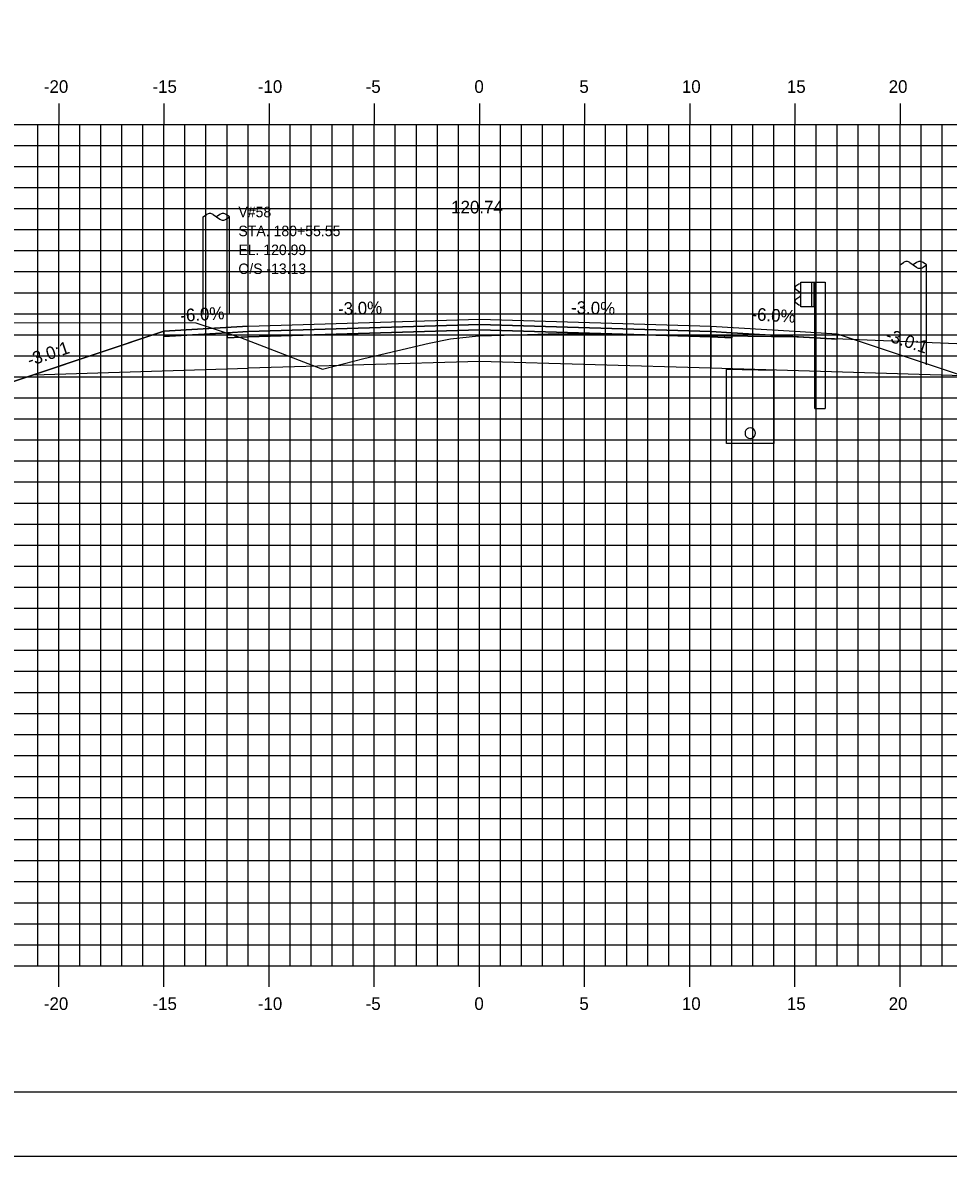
# Model space of a CAD drawing. Extents: x 850598 to 870284, y 366541 to 366651.
# Drawn here: x 859499.4 to 859543.4, y 366541.2 to 366595.1 of the extents above; entities that cross this region are included whole.
import ezdxf

# ---------------------------------------------------------------- set-up
doc = ezdxf.new("R2010")
doc.units = 0
for name, color, linetype in [('ANNOTATION', 7, 'Continuous'), ('BORDER', 7, 'Continuous'), ('D_Drainage_Underdrain', 7, 'Continuous'), ('D_Drainage_Underdrain_06in', 7, 'Continuous'), ('D_Guardrail_Beam_Rt', 7, 'Continuous'), ('D_Roadway_Centerline', 7, 'Continuous'), ('D_Roadway_Centerline_Text', 7, 'Continuous'), ('D_Roadway_Edge_Shoulder', 7, 'Continuous'), ('D_Roadway_Edge_TW', 7, 'Continuous'), ('D_Roadway_Pavement', 7, 'Continuous'), ('D_Roadway_SlopeLines', 7, 'Continuous'), ('D_Roadway_SubGrade', 7, 'Continuous'), ('D_Text_Monospaced', 7, 'Continuous'), ('D_Utilities_Pole_Joint', 7, 'Continuous'), ('H_V ANNOTATION', 7, 'Continuous'), ('MAJOR', 7, 'Continuous'), ('MINOR', 7, 'Continuous'), ('PLOT BOUNDARY', 7, 'Continuous'), ('S_Roadway_Centerline', 7, 'Continuous'), ('S_Utilities_Pole_Joint', 7, 'Continuous')]:
    doc.layers.add(name, color=color, linetype=linetype)

msp = doc.modelspace()

# ---------------------------------------------------------------- linework, layer by layer
at = {"layer": 'BORDER'}
msp.add_line((859476.159, 366544.225), (859636.159, 366544.225), dxfattribs=at)
at = {"layer": 'D_Drainage_Underdrain'}
msp.add_lwpolyline([(859535.159, 366578.549), (859535.159, 366575.048), (859532.909, 366575.048), (859532.909, 366578.594)], close=True, dxfattribs=at)
at = {"layer": 'D_Drainage_Underdrain_06in'}
msp.add_lwpolyline([(859534.034, 366575.798), (859533.956, 366575.786), (859533.887, 366575.751), (859533.831, 366575.695), (859533.796, 366575.626), (859533.784, 366575.548), (859533.796, 366575.471), (859533.831, 366575.401), (859533.887, 366575.346), (859533.956, 366575.311), (859534.034, 366575.298), (859534.111, 366575.311), (859534.181, 366575.346), (859534.236, 366575.401), (859534.272, 366575.471), (859534.284, 366575.548), (859534.272, 366575.626), (859534.236, 366575.695), (859534.181, 366575.751), (859534.111, 366575.786)], close=True, dxfattribs=at)
at = {"layer": 'D_Guardrail_Beam_Rt'}
for p, q in [((859536.34, 366582.63), (859536.196, 366582.53)), ((859536.196, 366582.387), (859536.392, 366582.251)), ((859536.43, 366582.65), (859536.356, 366582.637)), ((859536.43, 366582.724), (859537.117, 366582.724)), ((859536.43, 366581.558), (859536.43, 366582.724)), ((859536.95, 366582.724), (859536.95, 366581.558)), ((859537.055, 366582.724), (859537.055, 366581.558)), ((859537.117, 366582.724), (859537.588, 366582.724)), ((859537.117, 366582.724), (859537.117, 366581.558)), ((859537.588, 366582.724), (859537.588, 366576.724)), ((859536.392, 366582.031), (859536.196, 366581.895)), ((859536.425, 366582.186), (859536.425, 366582.095)), ((859536.196, 366581.752), (859536.34, 366581.652)), ((859536.356, 366581.645), (859536.43, 366581.632)), ((859537.117, 366581.558), (859536.43, 366581.558)), ((859537.096, 366576.724), (859537.096, 366581.558)), ((859537.096, 366576.724), (859537.588, 366576.724))]:
    msp.add_line(p, q, dxfattribs=at)
for centre, major_axis, start_param, end_param in [((859536.246, 366582.458), (-0.0877, 0), 5.323254, 7.243116), ((859536.364, 366582.596), (-0.0417, 0), 4.886922, 5.323254), ((859536.246, 366581.823), (-0.0877, 0), 5.323254, 7.243116), ((859536.346, 366582.186), (0.0789, 0), 0, 0.959931), ((859536.346, 366582.095), (0.0789, 0), 5.323254, 6.283185), ((859536.364, 366581.686), (-0.0417, 0), 0.959931, 1.396263)]:
    msp.add_ellipse(centre, major_axis=major_axis, ratio=0.995501, start_param=start_param, end_param=end_param, dxfattribs=at)
at = {"layer": 'D_Roadway_Centerline'}
msp.add_lwpolyline([(859486.645, 366580.817), (859487.645, 366580.754), (859488.645, 366580.565), (859489.645, 366580.252), (859490.645, 366579.815), (859496.159, 366577.058), (859499.961, 366578.325), (859506.159, 366580.391), (859510.159, 366580.631), (859521.159, 366580.961), (859532.159, 366580.631), (859536.159, 366580.391), (859538.159, 366580.271), (859544.159, 366578.271), (859585.127, 366568.225), (859599.735, 366564.644), (859609.597, 366562.225), (859613.597, 366562.225)], dxfattribs=at)
at = {"layer": 'D_Roadway_Edge_Shoulder'}
for points in [[(859510.159, 366580.631), (859506.159, 366580.391), (859506.159, 366580.141), (859509.159, 366580.321), (859510.159, 366580.381)], [(859532.159, 366580.631), (859536.159, 366580.391), (859536.159, 366580.391), (859538.159, 366580.271), (859538.159, 366580.021), (859533.159, 366580.321), (859532.159, 366580.381)]]:
    msp.add_lwpolyline(points, close=True, dxfattribs=at)
at = {"layer": 'D_Roadway_Edge_TW'}
msp.add_lwpolyline([(859510.159, 366580.381), (859510.159, 366580.631), (859521.159, 366580.961), (859532.159, 366580.631), (859532.159, 366580.381), (859521.159, 366580.711)], close=True, dxfattribs=at)
at = {"layer": 'D_Roadway_Pavement'}
for points in [[(859510.159, 366580.381), (859509.159, 366580.321), (859509.159, 366580.071), (859510.159, 366580.131)], [(859510.159, 366580.131), (859510.159, 366580.381), (859521.159, 366580.711), (859532.159, 366580.381), (859532.159, 366580.131), (859521.159, 366580.461)], [(859532.159, 366580.381), (859533.159, 366580.321), (859533.159, 366580.071), (859532.159, 366580.131)]]:
    msp.add_lwpolyline(points, close=True, dxfattribs=at)
at = {"layer": 'D_Roadway_SlopeLines'}
msp.add_lwpolyline([(859510.159, 366580.631), (859506.159, 366580.391), (859496.159, 366577.058)], dxfattribs=at)
at = {"layer": 'D_Roadway_SubGrade'}
for points in [[(859510.159, 366580.131), (859509.159, 366580.071), (859509.159, 366580.321), (859506.159, 366580.141), (859506.159, 366580.391), (859499.961, 366578.325), (859510.159, 366578.631)], [(859510.159, 366578.631), (859510.159, 366580.131), (859521.159, 366580.461), (859532.159, 366580.131), (859532.159, 366578.631), (859521.159, 366578.961)], [(859532.159, 366580.131), (859533.159, 366580.071), (859533.159, 366580.321), (859538.159, 366580.021), (859538.159, 366580.271), (859544.159, 366578.271), (859532.159, 366578.631)]]:
    msp.add_lwpolyline(points, close=True, dxfattribs=at)
at = {"layer": 'D_Utilities_Pole_Joint'}
for p, q in [((859541.159, 366583.546), (859541.315, 366583.656)), ((859541.159, 366578.788), (859541.159, 366583.546)), ((859541.627, 366583.656), (859541.783, 366583.546)), ((859541.94, 366583.656), (859541.783, 366583.546)), ((859541.783, 366583.546), (859541.94, 366583.435)), ((859542.409, 366583.546), (859542.253, 366583.656)), ((859542.253, 366583.435), (859542.409, 366583.546)), ((859542.409, 366578.788), (859542.409, 366583.546))]:
    msp.add_line(p, q, dxfattribs=at)
for centre, start, end in [((859541.471, 366583.435), 90, 125.2644), ((859541.471, 366583.435), 54.7356, 90), ((859542.096, 366583.435), 90, 125.2644), ((859542.096, 366583.435), 54.7356, 90), ((859542.096, 366583.656), 234.7356, 270), ((859542.096, 366583.656), 270, 305.2644)]:
    msp.add_arc(centre, 0.271, start, end, dxfattribs=at)
at = {"layer": 'MAJOR'}
for p, q in [((859501.159, 366591.227), (859501.159, 366590.225)), ((859501.159, 366591.227), (859501.159, 366590.225)), ((859506.159, 366591.227), (859506.159, 366590.225)), ((859506.159, 366591.227), (859506.159, 366590.225)), ((859511.159, 366591.227), (859511.159, 366590.225)), ((859511.159, 366591.227), (859511.159, 366590.225)), ((859516.159, 366591.227), (859516.159, 366590.225)), ((859516.159, 366591.227), (859516.159, 366590.225)), ((859521.159, 366591.227), (859521.159, 366590.225)), ((859521.159, 366591.227), (859521.159, 366590.225)), ((859526.159, 366591.227), (859526.159, 366590.225)), ((859526.159, 366591.227), (859526.159, 366590.225)), ((859531.159, 366591.227), (859531.159, 366590.225)), ((859531.159, 366591.227), (859531.159, 366590.225)), ((859536.159, 366591.227), (859536.159, 366590.225)), ((859536.159, 366591.227), (859536.159, 366590.225)), ((859541.159, 366591.227), (859541.159, 366590.225)), ((859541.159, 366591.227), (859541.159, 366590.225)), ((859481.159, 366590.225), (859621.159, 366590.225)), ((859481.159, 366590.225), (859621.159, 366590.225)), ((859481.159, 366590.225), (859621.159, 366590.225)), ((859481.159, 366590.225), (859621.159, 366590.225)), ((859501.159, 366550.225), (859501.159, 366590.225)), ((859501.159, 366550.225), (859501.159, 366590.225)), ((859506.159, 366550.225), (859506.159, 366590.225)), ((859506.159, 366550.225), (859506.159, 366590.225)), ((859511.159, 366550.225), (859511.159, 366590.225)), ((859511.159, 366550.225), (859511.159, 366590.225)), ((859516.159, 366550.225), (859516.159, 366590.225)), ((859516.159, 366550.225), (859516.159, 366590.225)), ((859521.159, 366550.225), (859521.159, 366590.225)), ((859521.159, 366550.225), (859521.159, 366590.225)), ((859526.159, 366550.225), (859526.159, 366590.225)), ((859526.159, 366550.225), (859526.159, 366590.225)), ((859531.159, 366550.225), (859531.159, 366590.225)), ((859531.159, 366550.225), (859531.159, 366590.225)), ((859536.159, 366550.225), (859536.159, 366590.225)), ((859536.159, 366550.225), (859536.159, 366590.225)), ((859541.159, 366550.225), (859541.159, 366590.225)), ((859541.159, 366550.225), (859541.159, 366590.225)), ((859481.159, 366585.225), (859621.159, 366585.225)), ((859481.159, 366585.225), (859621.159, 366585.225)), ((859481.159, 366580.225), (859621.159, 366580.225)), ((859481.159, 366580.225), (859621.159, 366580.225)), ((859481.159, 366575.225), (859621.159, 366575.225)), ((859481.159, 366575.225), (859621.159, 366575.225)), ((859481.159, 366570.225), (859621.159, 366570.225)), ((859481.159, 366570.225), (859621.159, 366570.225)), ((859481.159, 366565.225), (859621.159, 366565.225)), ((859481.159, 366565.225), (859621.159, 366565.225)), ((859481.159, 366560.225), (859621.159, 366560.225)), ((859481.159, 366560.225), (859621.159, 366560.225)), ((859481.159, 366555.225), (859621.159, 366555.225)), ((859481.159, 366555.225), (859621.159, 366555.225)), ((859481.159, 366550.225), (859621.159, 366550.225)), ((859481.159, 366550.225), (859621.159, 366550.225)), ((859481.159, 366550.225), (859621.159, 366550.225)), ((859481.159, 366550.225), (859621.159, 366550.225)), ((859501.159, 366549.223), (859501.159, 366550.225)), ((859501.159, 366549.223), (859501.159, 366550.225)), ((859506.159, 366549.223), (859506.159, 366550.225)), ((859506.159, 366549.223), (859506.159, 366550.225)), ((859511.159, 366549.223), (859511.159, 366550.225)), ((859511.159, 366549.223), (859511.159, 366550.225)), ((859516.159, 366549.223), (859516.159, 366550.225)), ((859516.159, 366549.223), (859516.159, 366550.225)), ((859521.159, 366549.223), (859521.159, 366550.225)), ((859521.159, 366549.223), (859521.159, 366550.225)), ((859526.159, 366549.223), (859526.159, 366550.225)), ((859526.159, 366549.223), (859526.159, 366550.225)), ((859531.159, 366549.223), (859531.159, 366550.225)), ((859531.159, 366549.223), (859531.159, 366550.225)), ((859536.159, 366549.223), (859536.159, 366550.225)), ((859536.159, 366549.223), (859536.159, 366550.225)), ((859541.159, 366549.223), (859541.159, 366550.225)), ((859541.159, 366549.223), (859541.159, 366550.225))]:
    msp.add_line(p, q, dxfattribs=at)
at = {"layer": 'MINOR'}
for p, q in [((859500.159, 366550.225), (859500.159, 366590.225)), ((859500.159, 366550.225), (859500.159, 366590.225)), ((859502.159, 366550.225), (859502.159, 366590.225)), ((859502.159, 366550.225), (859502.159, 366590.225)), ((859503.159, 366550.225), (859503.159, 366590.225)), ((859503.159, 366550.225), (859503.159, 366590.225)), ((859504.159, 366550.225), (859504.159, 366590.225)), ((859504.159, 366550.225), (859504.159, 366590.225)), ((859505.159, 366550.225), (859505.159, 366590.225)), ((859505.159, 366550.225), (859505.159, 366590.225)), ((859507.159, 366550.225), (859507.159, 366590.225)), ((859507.159, 366550.225), (859507.159, 366590.225)), ((859508.159, 366550.225), (859508.159, 366590.225)), ((859508.159, 366550.225), (859508.159, 366590.225)), ((859509.159, 366550.225), (859509.159, 366590.225)), ((859509.159, 366550.225), (859509.159, 366590.225)), ((859510.159, 366550.225), (859510.159, 366590.225)), ((859510.159, 366550.225), (859510.159, 366590.225)), ((859512.159, 366550.225), (859512.159, 366590.225)), ((859512.159, 366550.225), (859512.159, 366590.225)), ((859513.159, 366550.225), (859513.159, 366590.225)), ((859513.159, 366550.225), (859513.159, 366590.225)), ((859514.159, 366550.225), (859514.159, 366590.225)), ((859514.159, 366550.225), (859514.159, 366590.225)), ((859515.159, 366550.225), (859515.159, 366590.225)), ((859515.159, 366550.225), (859515.159, 366590.225)), ((859517.159, 366550.225), (859517.159, 366590.225)), ((859517.159, 366550.225), (859517.159, 366590.225)), ((859518.159, 366550.225), (859518.159, 366590.225)), ((859518.159, 366550.225), (859518.159, 366590.225)), ((859519.159, 366550.225), (859519.159, 366590.225)), ((859519.159, 366550.225), (859519.159, 366590.225)), ((859520.159, 366550.225), (859520.159, 366590.225)), ((859520.159, 366550.225), (859520.159, 366590.225)), ((859522.159, 366550.225), (859522.159, 366590.225)), ((859522.159, 366550.225), (859522.159, 366590.225)), ((859523.159, 366550.225), (859523.159, 366590.225)), ((859523.159, 366550.225), (859523.159, 366590.225)), ((859524.159, 366550.225), (859524.159, 366590.225)), ((859524.159, 366550.225), (859524.159, 366590.225)), ((859525.159, 366550.225), (859525.159, 366590.225)), ((859525.159, 366550.225), (859525.159, 366590.225)), ((859527.159, 366550.225), (859527.159, 366590.225)), ((859527.159, 366550.225), (859527.159, 366590.225)), ((859528.159, 366550.225), (859528.159, 366590.225)), ((859528.159, 366550.225), (859528.159, 366590.225)), ((859529.159, 366550.225), (859529.159, 366590.225)), ((859529.159, 366550.225), (859529.159, 366590.225)), ((859530.159, 366550.225), (859530.159, 366590.225)), ((859530.159, 366550.225), (859530.159, 366590.225)), ((859532.159, 366550.225), (859532.159, 366590.225)), ((859532.159, 366550.225), (859532.159, 366590.225)), ((859533.159, 366550.225), (859533.159, 366590.225)), ((859533.159, 366550.225), (859533.159, 366590.225)), ((859534.159, 366550.225), (859534.159, 366590.225)), ((859534.159, 366550.225), (859534.159, 366590.225)), ((859535.159, 366550.225), (859535.159, 366590.225)), ((859535.159, 366550.225), (859535.159, 366590.225)), ((859537.159, 366550.225), (859537.159, 366590.225)), ((859537.159, 366550.225), (859537.159, 366590.225)), ((859538.159, 366550.225), (859538.159, 366590.225)), ((859538.159, 366550.225), (859538.159, 366590.225)), ((859539.159, 366550.225), (859539.159, 366590.225)), ((859539.159, 366550.225), (859539.159, 366590.225)), ((859540.159, 366550.225), (859540.159, 366590.225)), ((859540.159, 366550.225), (859540.159, 366590.225)), ((859542.159, 366550.225), (859542.159, 366590.225)), ((859542.159, 366550.225), (859542.159, 366590.225)), ((859543.159, 366550.225), (859543.159, 366590.225)), ((859543.159, 366550.225), (859543.159, 366590.225)), ((859481.159, 366589.225), (859621.159, 366589.225)), ((859481.159, 366589.225), (859621.159, 366589.225)), ((859481.159, 366588.225), (859621.159, 366588.225)), ((859481.159, 366588.225), (859621.159, 366588.225)), ((859481.159, 366587.225), (859621.159, 366587.225)), ((859481.159, 366587.225), (859621.159, 366587.225)), ((859481.159, 366586.225), (859621.159, 366586.225)), ((859481.159, 366586.225), (859621.159, 366586.225)), ((859481.159, 366584.225), (859621.159, 366584.225)), ((859481.159, 366584.225), (859621.159, 366584.225)), ((859481.159, 366583.225), (859621.159, 366583.225)), ((859481.159, 366583.225), (859621.159, 366583.225)), ((859481.159, 366582.225), (859621.159, 366582.225)), ((859481.159, 366582.225), (859621.159, 366582.225)), ((859481.159, 366581.225), (859621.159, 366581.225)), ((859481.159, 366581.225), (859621.159, 366581.225)), ((859481.159, 366579.225), (859621.159, 366579.225)), ((859481.159, 366579.225), (859621.159, 366579.225)), ((859481.159, 366578.225), (859621.159, 366578.225)), ((859481.159, 366578.225), (859621.159, 366578.225)), ((859481.159, 366577.225), (859621.159, 366577.225)), ((859481.159, 366577.225), (859621.159, 366577.225)), ((859481.159, 366576.225), (859621.159, 366576.225)), ((859481.159, 366576.225), (859621.159, 366576.225)), ((859481.159, 366574.225), (859621.159, 366574.225)), ((859481.159, 366574.225), (859621.159, 366574.225)), ((859481.159, 366573.225), (859621.159, 366573.225)), ((859481.159, 366573.225), (859621.159, 366573.225)), ((859481.159, 366572.225), (859621.159, 366572.225)), ((859481.159, 366572.225), (859621.159, 366572.225)), ((859481.159, 366571.225), (859621.159, 366571.225)), ((859481.159, 366571.225), (859621.159, 366571.225)), ((859481.159, 366569.225), (859621.159, 366569.225)), ((859481.159, 366569.225), (859621.159, 366569.225)), ((859481.159, 366568.225), (859621.159, 366568.225)), ((859481.159, 366568.225), (859621.159, 366568.225)), ((859481.159, 366567.225), (859621.159, 366567.225)), ((859481.159, 366567.225), (859621.159, 366567.225)), ((859481.159, 366566.225), (859621.159, 366566.225)), ((859481.159, 366566.225), (859621.159, 366566.225)), ((859481.159, 366564.225), (859621.159, 366564.225)), ((859481.159, 366564.225), (859621.159, 366564.225)), ((859481.159, 366563.225), (859621.159, 366563.225)), ((859481.159, 366563.225), (859621.159, 366563.225)), ((859481.159, 366562.225), (859621.159, 366562.225)), ((859481.159, 366562.225), (859621.159, 366562.225)), ((859481.159, 366561.225), (859621.159, 366561.225)), ((859481.159, 366561.225), (859621.159, 366561.225)), ((859481.159, 366559.225), (859621.159, 366559.225)), ((859481.159, 366559.225), (859621.159, 366559.225)), ((859481.159, 366558.225), (859621.159, 366558.225)), ((859481.159, 366558.225), (859621.159, 366558.225)), ((859481.159, 366557.225), (859621.159, 366557.225)), ((859481.159, 366557.225), (859621.159, 366557.225)), ((859481.159, 366556.225), (859621.159, 366556.225)), ((859481.159, 366556.225), (859621.159, 366556.225)), ((859481.159, 366554.225), (859621.159, 366554.225)), ((859481.159, 366554.225), (859621.159, 366554.225)), ((859481.159, 366553.225), (859621.159, 366553.225)), ((859481.159, 366553.225), (859621.159, 366553.225)), ((859481.159, 366552.225), (859621.159, 366552.225)), ((859481.159, 366552.225), (859621.159, 366552.225)), ((859481.159, 366551.225), (859621.159, 366551.225)), ((859481.159, 366551.225), (859621.159, 366551.225))]:
    msp.add_line(p, q, dxfattribs=at)
at = {"layer": 'PLOT BOUNDARY'}
msp.add_lwpolyline([(859468.066, 366541.166), (859638.066, 366541.166), (859638.066, 366651.166), (859468.066, 366651.166)], close=True, dxfattribs=at)
at = {"layer": 'S_Roadway_Centerline'}
msp.add_lwpolyline([(859481.159, 366580.825), (859507.679, 366580.787), (859509.798, 366580.089), (859513.697, 366578.593), (859515.666, 366579.103), (859518.77, 366579.818), (859519.782, 366580.025), (859521.11, 366580.179), (859522.95, 366580.223), (859524.91, 366580.289), (859535.047, 366580.145), (859535.925, 366580.136), (859536.885, 366580.098), (859546.946, 366579.685)], dxfattribs=at)
at = {"layer": 'S_Utilities_Pole_Joint'}
for p, q in [((859508.032, 366581.212), (859508.029, 366585.831)), ((859508.032, 366585.831), (859508.188, 366585.941)), ((859508.501, 366585.941), (859508.657, 366585.831)), ((859508.814, 366585.941), (859508.657, 366585.831)), ((859508.657, 366585.831), (859508.814, 366585.72)), ((859509.282, 366585.831), (859509.126, 366585.941)), ((859509.126, 366585.72), (859509.282, 366585.831)), ((859509.282, 366581.212), (859509.279, 366585.831))]:
    msp.add_line(p, q, dxfattribs=at)
for centre, start, end in [((859508.344, 366585.721), 90, 125.2644), ((859508.344, 366585.721), 54.7356, 90), ((859508.969, 366585.721), 90, 125.2644), ((859508.969, 366585.942), 234.7356, 270), ((859508.969, 366585.721), 54.7356, 90), ((859508.969, 366585.942), 270, 305.2644)]:
    msp.add_arc(centre, 0.271, start, end, dxfattribs=at)

# ---------------------------------------------------------------- texts
at = {"layer": 'ANNOTATION'}
for s, rotation, p in [('-6.0%', 3.4336, (859506.956, 366580.84)), ('-3.0%', 1.7184, (859514.447, 366581.16)), ('-3.0%', 358.2816, (859525.507, 366581.231)), ('-6.0%', 356.5664, (859534.076, 366580.918)), ('-3.0:1', 341.5651, (859540.413, 366579.974)), ('-3.0:1', 18.4348, (859499.78, 366578.719))]:
    msp.add_text(s, height=0.6, rotation=rotation, dxfattribs=at).set_placement(p)
at = {"layer": 'D_Roadway_Centerline'}
for s, p in [('C', (859521.154, 366580.961)), ('C', (859521.154, 366580.961)), ('L', (859521.159, 366580.954)), ('L', (859521.159, 366580.954))]:
    msp.add_text(s, height=0.0146, dxfattribs=at).set_placement(p)
at = {"layer": 'D_Roadway_Centerline_Text'}
msp.add_text('120.74', height=0.6, dxfattribs=at).set_placement((859519.816, 366585.993))
at = {"layer": 'D_Text_Monospaced'}
for s, height, p in [('V#58 ', 0.5, (859509.699, 366585.812)), ('STA. 180+55.55', 0.49998, (859509.699, 366584.912)), ('EL. 120.99', 0.498, (859509.7, 366584.014)), ('O/S -13.13', 0.498, (859509.7, 366583.114))]:
    msp.add_text(s, height=height, dxfattribs=at).set_placement(p)
at = {"layer": 'H_V ANNOTATION'}
for s, p in [('-20', (859500.452, 366591.725)), ('-15', (859505.616, 366591.725)), ('-10', (859510.624, 366591.725)), ('-5', (859515.749, 366591.725)), ('0', (859520.918, 366591.725)), ('5', (859525.91, 366591.725)), ('10', (859530.784, 366591.725)), ('15', (859535.776, 366591.725)), ('20', (859540.613, 366591.725)), ('-20', (859500.452, 366548.125)), ('-15', (859505.616, 366548.125)), ('-10', (859510.624, 366548.125)), ('-5', (859515.749, 366548.125)), ('0', (859520.918, 366548.125)), ('5', (859525.91, 366548.125)), ('10', (859530.784, 366548.125)), ('15', (859535.776, 366548.125)), ('20', (859540.613, 366548.125))]:
    msp.add_text(s, height=0.6, dxfattribs=at).set_placement(p)
at = {"layer": 'S_Roadway_Centerline'}
for s, p in [('C', (859535.92, 366580.136)), ('L', (859535.925, 366580.129))]:
    msp.add_text(s, height=0.0146, dxfattribs=at).set_placement(p)

doc.saveas('drawing.dxf')
